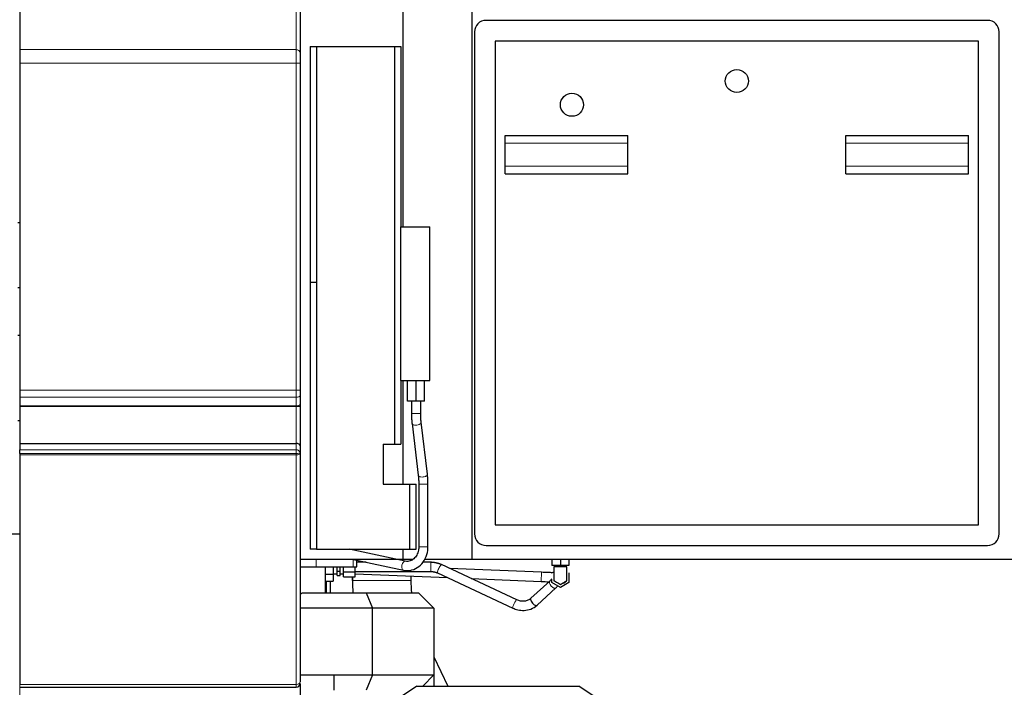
# Model space of a CAD drawing. Header units: inches. Extents: x 0 to 23760, y -13 to 16800.
# Tile 257 of 270: x 20708 to 21992, y 12796 to 13666. Entities that reach past the tile are written whole.
import ezdxf

# ---------------------------------------------------------------- set-up
doc = ezdxf.new("R2010")
doc.units = ezdxf.units.IN
doc.layers.add('1', color=7, linetype='Continuous', true_color=0xffffff)
doc.layers.add('254', color=7, linetype='Continuous', true_color=0xffffff)
doc.styles.add('latin_extended', font='simplex.shx')
doc.dimstyles.get("Standard").update_dxf_attribs({"dimtxt": 0.18, "dimasz": 0.18, "dimexe": 0.18, "dimexo": 0.0625, "dimgap": 0.09, "dimtad": 0, "dimtih": 1, "dimtoh": 1, "dimdec": 4, "dimzin": 0, "dimdsep": 46, "dimtxsty": 'Standard', "dimcen": 0.09, "dimadec": 0, "dimazin": 0, "dimtfac": 1, "dimtdec": 4, "dimtofl": 0, "dimtmove": 0, "dimatfit": 3, "dimfxl": 1, "dimtolj": 1, "dimtzin": 0, "dimarcsym": 0})

# ---------------------------------------------------------------- blocks, each defined once
blk = doc.blocks.new('_U1')
at = {"layer": '254', "color": 3, "linetype": 'Continuous', "lineweight": 13, "transparency": 16777216}
for p, q in [((22615.7, 13489.8), (22615.7, 9822.4)), ((20707.8, 11774.3), (20707.8, 9822.4)), ((22475.7, 9862.4), (20847.8, 9862.4))]:
    blk.add_line(p, q, dxfattribs=at)
at = {"layer": '254', "color": 3, "transparency": 16777216}
for points in [[(20847.8, 9885.7), (20847.8, 9839.1), (20707.8, 9862.4)], [(22475.7, 9839.1), (22475.7, 9885.7), (22615.7, 9862.4)]]:
    blk.add_solid(points, dxfattribs=at)
at = {"layer": 'Defpoints', "color": 0, "transparency": 16777216}
for p in [(22615.7, 13529.8), (20707.8, 11814.3), (20707.8, 9862.4)]:
    blk.add_point(p, dxfattribs=at)
at = {"layer": '254', "color": 2, "lineweight": 13, "transparency": 16777216, "insert": (21428.4, 10072.4), "char_height": 140, "attachment_point": 1, "style": 'latin_extended'}
blk.add_mtext('\\A1;1908', dxfattribs=at)
blk = doc.blocks.new('_U2')
at = {"layer": '254', "color": 3, "linetype": 'Continuous', "lineweight": 13, "transparency": 16777216}
for p, q in [((20707.8, 11946.8), (20707.8, 15299.3)), ((21264.7, 14877), (21264.7, 15299.3)), ((20847.8, 15259.3), (21124.7, 15259.3))]:
    blk.add_line(p, q, dxfattribs=at)
at = {"layer": '254', "color": 3, "transparency": 16777216}
for points in [[(20847.8, 15282.6), (20847.8, 15236), (20707.8, 15259.3)], [(21124.7, 15236), (21124.7, 15282.6), (21264.7, 15259.3)]]:
    blk.add_solid(points, dxfattribs=at)
at = {"layer": 'Defpoints', "color": 0, "transparency": 16777216}
for p in [(21264.7, 15259.3), (21264.7, 14837), (20707.8, 11906.8)]:
    blk.add_point(p, dxfattribs=at)
at = {"layer": '254', "color": 2, "lineweight": 13, "transparency": 16777216, "insert": (20806.2, 15469.3), "char_height": 140, "attachment_point": 1, "style": 'latin_extended'}
blk.add_mtext('\\A1;557', dxfattribs=at)

msp = doc.modelspace()

# ---------------------------------------------------------------- linework, layer by layer
at = {"layer": '1', "color": 2, "linetype": 'Continuous', "lineweight": 25}
for p, q in [((20707.766, 13909.832), (20707.766, 13626.694)), ((21073.266, 13827.993), (21073.266, 13622.259)), ((21207.766, 13395.817), (21207.766, 13837.801)), ((21297.766, 12962.802), (21297.766, 13788.802)), ((21969.766, 13664.802), (21315.766, 13664.802)), ((21300.766, 13649.802), (21300.766, 12995.802)), ((21984.766, 12995.802), (21984.766, 13649.802)), ((21957.766, 13637.802), (21327.766, 13637.802)), ((21327.766, 13637.802), (21327.766, 13007.802)), ((21957.766, 13007.802), (21957.766, 13637.802)), ((20707.766, 13626.694), (20707.766, 13608.957)), ((21086.562, 13630.802), (21094.562, 13630.802)), ((21086.562, 13630.802), (21086.562, 13323.41)), ((21094.562, 13630.802), (21196.562, 13630.802)), ((21094.562, 13630.802), (21094.562, 13323.41)), ((21196.562, 13630.802), (21204.562, 13630.802)), ((21196.562, 13630.802), (21196.562, 13112.802)), ((21204.562, 13630.802), (21204.562, 13395.8)), ((20707.766, 13608.957), (20707.766, 13183.054)), ((21073.266, 13608.957), (21073.266, 13183.054)), ((21340.766, 13504.802), (21340.766, 13514.802)), ((21340.766, 13514.802), (21500.766, 13514.802)), ((21500.766, 13504.802), (21500.766, 13514.802)), ((21784.766, 13504.802), (21784.766, 13514.802)), ((21784.766, 13514.802), (21944.766, 13514.802)), ((21944.766, 13504.802), (21944.766, 13514.802)), ((21340.766, 13474.802), (21340.766, 13504.802)), ((21500.766, 13474.802), (21500.766, 13504.802)), ((21784.766, 13474.802), (21784.766, 13504.802)), ((21944.766, 13474.802), (21944.766, 13504.802)), ((21340.766, 13464.802), (21340.766, 13474.802)), ((21500.766, 13464.802), (21500.766, 13474.802)), ((21784.766, 13464.802), (21784.766, 13474.802)), ((21944.766, 13464.802), (21944.766, 13474.802)), ((21340.766, 13464.802), (21500.766, 13464.802)), ((21784.766, 13464.802), (21944.766, 13464.802)), ((20705.265, 13401.446), (20707.766, 13401.446)), ((21204.562, 13195.806), (21204.562, 13395.806)), ((21204.562, 13395.806), (21242.562, 13395.806)), ((21242.562, 13195.806), (21242.562, 13395.806)), ((20705.265, 13316.871), (20707.766, 13316.871)), ((21086.562, 13323.41), (21086.562, 12975.802)), ((21094.562, 13323.41), (21086.562, 13323.41)), ((21094.562, 13323.41), (21094.562, 12975.802)), ((20705.237, 13254.554), (20707.766, 13254.554)), ((21204.562, 13195.811), (21204.562, 13112.802)), ((21204.562, 13195.806), (21242.562, 13195.806)), ((21207.766, 13060.815), (21207.766, 13195.811)), ((21213.562, 13168.806), (21213.562, 13195.806)), ((21224.562, 13168.806), (21224.562, 13195.806)), ((21235.562, 13168.806), (21235.562, 13195.806)), ((20707.766, 13183.054), (20707.766, 13173.82)), ((20707.766, 13173.82), (20707.766, 13162.578)), ((21073.266, 13176.129), (21073.266, 13164.887)), ((20707.766, 13162.578), (20707.766, 13161.653)), ((20707.766, 13161.653), (20707.766, 13113.6)), ((21073.266, 13161.653), (21073.266, 13110.566)), ((21224.562, 13168.806), (21213.562, 13168.806)), ((21218.561, 13168.806), (21218.561, 13152.659)), ((21235.562, 13168.806), (21224.562, 13168.806)), ((21230.561, 13152.659), (21230.561, 13168.806)), ((20705.237, 13143.677), (20707.766, 13143.677)), ((21219.287, 13139.768), (21227.422, 13072.132)), ((21239.336, 13073.565), (21231.201, 13141.201)), ((20707.766, 13113.6), (20707.766, 13105.536)), ((20707.766, 13113.6), (21068.266, 13113.6)), ((21073.266, 13110.566), (21073.266, 13101.101)), ((21181.562, 13112.802), (21196.562, 13112.802)), ((21181.562, 13112.802), (21181.562, 13060.802)), ((21196.562, 13112.802), (21204.562, 13112.802)), ((20707.766, 13100.645), (20707.766, 13105.536)), ((20707.766, 13098.686), (20707.766, 12799.796)), ((21073.266, 13100.124), (21073.266, 12802.894)), ((21181.562, 13060.802), (21216.562, 13060.802)), ((21216.562, 12975.802), (21216.562, 13060.802)), ((21216.562, 13060.802), (21224.562, 13060.802)), ((21224.562, 12975.802), (21224.562, 13060.802)), ((21228.062, 13060.675), (21228.062, 12978.977)), ((21240.062, 12978.977), (21240.062, 13060.675)), ((21327.766, 13007.802), (21957.766, 13007.802)), ((20697.956, 12995.918), (20707.766, 12995.918)), ((21315.766, 12980.802), (21969.766, 12980.802)), ((21094.562, 12975.802), (21086.562, 12975.802)), ((21094.562, 12975.802), (21216.562, 12975.802)), ((21210.463, 12960.24), (21137.361, 12975.802)), ((21207.766, 12962.802), (21207.766, 12975.804)), ((21216.562, 12975.802), (21224.562, 12975.802)), ((21073.267, 12962.802), (21207.766, 12962.802)), ((21140.797, 12962.802), (21207.965, 12948.503)), ((21147.266, 12952.802), (21147.266, 12961.425)), ((21159.587, 12958.802), (21147.266, 12958.802)), ((21207.766, 12962.802), (21220.523, 12962.802)), ((21210.463, 12960.24), (21210.315, 12960.265)), ((21210.464, 12960.24), (21210.463, 12960.24)), ((21217.808, 12962.803), (21217.808, 12961.211)), ((21243.907, 12958.802), (21233.155, 12958.802)), ((21235.596, 12962.802), (21297.766, 12962.802)), ((21355.776, 12910.01), (21257.55, 12955.793)), ((21297.766, 12962.802), (22009.766, 12962.802)), ((21401.766, 12962.802), (21401.766, 12954.802)), ((21412.766, 12954.802), (21401.766, 12954.802)), ((21406.766, 12954.802), (21406.766, 12952.802)), ((21412.766, 12962.802), (21412.766, 12954.802)), ((21423.766, 12954.802), (21412.766, 12954.802)), ((21418.766, 12952.802), (21418.766, 12954.802)), ((21423.766, 12962.802), (21423.766, 12954.802)), ((21073.265, 12952.802), (21094.424, 12952.802)), ((21094.424, 12952.802), (21142.384, 12952.802)), ((21106.674, 12918.941), (21106.674, 12952.801)), ((21106.674, 12943.564), (21116.266, 12943.564)), ((21116.266, 12952.802), (21116.266, 12943.564)), ((21116.266, 12943.802), (21121.891, 12943.802)), ((21116.266, 12943.564), (21116.266, 12934.326)), ((21121.891, 12947.317), (21121.891, 12952.802)), ((21121.891, 12947.317), (21125.766, 12947.317)), ((21121.891, 12941.832), (21121.891, 12947.317)), ((21121.891, 12941.832), (21125.766, 12941.832)), ((21125.766, 12947.317), (21125.766, 12952.802)), ((21125.766, 12941.832), (21125.766, 12947.317)), ((21125.766, 12943.802), (21129.766, 12943.802)), ((21129.766, 12946.451), (21129.766, 12952.802)), ((21129.766, 12946.451), (21145.266, 12946.451)), ((21129.766, 12940.1), (21129.766, 12946.451)), ((21129.766, 12940.1), (21145.266, 12940.1)), ((21141.724, 12940.101), (21141.724, 12935.139)), ((21141.735, 12935.139), (21141.735, 12940.101)), ((21142.384, 12952.802), (21147.266, 12952.802)), ((21145.266, 12946.451), (21145.266, 12952.802)), ((21145.266, 12946.802), (21243.907, 12946.802)), ((21145.266, 12940.1), (21145.266, 12946.451)), ((21145.268, 12943.876), (21265.386, 12938.901)), ((21217.808, 12940.872), (21217.808, 12935.139)), ((21252.48, 12944.917), (21350.707, 12899.133)), ((21388.036, 12945.831), (21268.277, 12950.791)), ((21401.766, 12945.152), (21404.929, 12946.979)), ((21421.266, 12952.802), (21421.263, 12952.802)), ((21423.766, 12945.152), (21423.766, 12932.451)), ((21106.674, 12934.326), (21116.266, 12934.326)), ((21107.766, 12918.94), (21107.766, 12934.325)), ((21113.083, 12918.941), (21113.083, 12934.325)), ((21296.558, 12937.61), (21387.539, 12933.841)), ((21398.843, 12934.234), (21374.333, 12911.902)), ((21401.766, 12932.451), (21401.766, 12936.11)), ((21412.766, 12926.1), (21401.766, 12932.451)), ((21423.766, 12932.451), (21412.766, 12926.1)), ((21075.921, 12918.941), (21159.482, 12918.941)), ((21159.482, 12918.941), (21227.766, 12918.941)), ((21159.482, 12918.941), (21167.766, 12898.941)), ((21227.766, 12918.941), (21247.766, 12898.941)), ((21382.415, 12903.032), (21406.925, 12925.363)), ((21167.766, 12898.941), (21073.267, 12898.941)), ((21167.766, 12812.127), (21167.766, 12898.941)), ((21247.766, 12898.941), (21167.766, 12898.941)), ((21247.766, 12898.941), (21247.766, 12812.14)), ((21247.767, 12835.737), (21266.006, 12797.573)), ((21073.266, 12812.14), (21117.766, 12812.14)), ((21117.766, 12812.127), (21117.766, 12812.14)), ((21117.766, 12812.127), (21167.766, 12812.127)), ((21117.766, 12792.13), (21117.766, 12812.127)), ((21167.766, 12812.127), (21159.482, 12792.13)), ((21167.766, 12812.127), (21247.766, 12812.14)), ((21247.766, 12812.14), (21233.202, 12797.577)), ((21247.766, 12812.137), (21247.766, 12797.574)), ((21073.266, 12800.994), (21073.266, 12801.024)), ((21073.266, 12800.541), (21073.266, 12491.424)), ((20707.766, 12795.994), (21068.266, 12795.994)), ((21225.571, 12797.577), (21185.971, 12771.177)), ((21225.571, 12797.577), (21436.771, 12797.577)), ((21476.371, 12771.177), (21436.771, 12797.577))]:
    msp.add_line(p, q, dxfattribs=at)
at = {"layer": '1', "color": 110, "linetype": 'Continuous', "lineweight": 13}
for p, q in [((21068.266, 13626.694), (21068.266, 13835.521)), ((20707.766, 13626.694), (21068.266, 13626.694)), ((20707.766, 13608.957), (21068.266, 13608.957)), ((21068.266, 13183.054), (21068.266, 13608.957)), ((21073.266, 13608.957), (21068.266, 13608.957)), ((21340.766, 13504.802), (21500.766, 13504.802)), ((21784.766, 13504.802), (21944.766, 13504.802)), ((21340.766, 13474.802), (21500.766, 13474.802)), ((21784.766, 13474.802), (21944.766, 13474.802)), ((20707.766, 13183.054), (21068.266, 13183.054)), ((20707.766, 13173.82), (21068.266, 13173.82)), ((21073.266, 13183.054), (21068.266, 13183.054)), ((21068.266, 13162.578), (21068.266, 13173.82)), ((20707.766, 13162.578), (21068.266, 13162.578)), ((20707.766, 13161.653), (21068.266, 13161.653)), ((21068.266, 13113.6), (21068.266, 13161.653)), ((21073.266, 13161.653), (21068.266, 13161.653)), ((21221.855, 13152.659), (21218.561, 13152.659)), ((21230.561, 13152.659), (21221.855, 13152.659)), ((21219.287, 13139.769), (21219.287, 13139.768)), ((21068.266, 13105.536), (21068.266, 13113.6)), ((20707.766, 13105.536), (21068.266, 13105.536)), ((21068.266, 13100.645), (20707.766, 13100.645)), ((20707.766, 13098.686), (21068.266, 13098.686)), ((21068.266, 13100.645), (21068.266, 13105.536)), ((21068.266, 12799.796), (21068.266, 13098.686)), ((21227.422, 13072.132), (21227.422, 13072.132)), ((21231.356, 13060.675), (21228.062, 13060.675)), ((21240.062, 13060.675), (21231.356, 13060.675)), ((21231.356, 12978.977), (21228.062, 12978.977)), ((21240.062, 12978.977), (21231.356, 12978.977)), ((21094.424, 12962.802), (21094.424, 12952.802)), ((21142.384, 12962.464), (21142.384, 12952.802)), ((21243.907, 12958.802), (21243.907, 12946.802)), ((21387.539, 12933.841), (21388.036, 12945.831)), ((21217.808, 12935.139), (21141.735, 12935.139)), ((20707.766, 12799.796), (21068.266, 12799.796))]:
    msp.add_line(p, q, dxfattribs=at)
at = {"layer": '1', "color": 2, "linetype": 'Continuous', "lineweight": 25}
for centre in [(21642.766, 13585.802), (21427.766, 13554.802)]:
    msp.add_circle(centre, 15, dxfattribs=at)
for centre, radius, start, end in [((21315.766, 13649.802), 15, 90, 180), ((21969.766, 13649.802), 15, 0, 90), ((21315.766, 12995.802), 15, 180, 270), ((21969.766, 12995.802), 15, 270, 0), ((21412.766, 12939.802), 9, 281.941875, 321.800625), ((21032.766, 12978.942), 73.908, 303.228249, 305.725832)]:
    msp.add_arc(centre, radius, start, end, dxfattribs=at)
at = {"layer": '1', "color": 110, "linetype": 'Continuous', "lineweight": 13}
for centre, major_axis, ratio, start_param, end_param in [((21068.266, 13622.259), (5, 0), 0.88701083, 0, 1.57079633), ((21068.266, 13176.129), (5, 0), 0.46174861, 4.71238898, 6.28318531), ((21068.266, 13164.887), (5, 0), 0.4617486, 4.71238898, 6.28318531), ((21225.244, 13140.485), (-5.957, -0.716), 0.4754858, 0, 1.07257201), ((21225.244, 13140.485), (-5.957, -0.716), 0.4754858, 1.07257201, 3.14867389), ((21068.266, 13101.101), (5, 0), 0.88701108, 0, 1.57079633), ((21068.266, 13101.101), (5, 0), 0.09109019, 4.71238898, 6.28318531), ((21068.266, 13100.124), (-5, 0), 0.28755689, 1.57079633, 3.14159265), ((21233.379, 13072.849), (-5.957, -0.716), 0.4754858, 0, 1.07257201), ((21233.379, 13072.849), (-5.957, -0.716), 0.4754858, 1.07257201, 3.14160529), ((21209.214, 12954.371), (1.249, 5.868), 0.52713226, 1.77983203, 3.14161427), ((21209.214, 12954.371), (1.249, 5.868), 0.52713226, 0.04763639, 1.77983203), ((21255.015, 12950.355), (-2.535, -5.438), 0.1518423, 3.14159265, 6.28318531), ((21402.884, 12929.798), (4.041, -4.435), 0.46528538, 3.14159265, 6.28171268), ((21353.241, 12904.571), (-2.535, -5.438), 0.1518423, 3.14159265, 6.26934266), ((21068.266, 12802.894), (-5, 0), 0.61961812, 1.57079633, 3.14159265)]:
    msp.add_ellipse(centre, major_axis=major_axis, ratio=ratio, start_param=start_param, end_param=end_param, dxfattribs=at)
at = {"layer": '1', "color": 2, "linetype": 'Continuous', "lineweight": 25}
for centre, major_axis, ratio, start_param, end_param in [((21068.266, 13110.566), (5, 0), 0.60681526, 0, 1.57079633), ((21379.757, 12935.139), (0, 238.037), 0.99998523, 1.57079633, 1.6388977), ((21379.768, 12935.139), (0, -238.037), 0.99998523, 4.71238898, 4.78049036), ((21379.768, 12935.139), (0, 161.963), 0.99998523, 1.57079633, 1.67097), ((21378.374, 12907.467), (4.041, -4.435), 0.46528538, 3.14159265, 6.28318531), ((21068.266, 12800.994), (-5, 0), 0.99999985, 1.57461583, 3.14170735)]:
    msp.add_ellipse(centre, major_axis=major_axis, ratio=ratio, start_param=start_param, end_param=end_param, dxfattribs=at)
at = {"layer": '1', "color": 110, "linetype": 'Continuous', "lineweight": 13}
for points, knots in [([(21068.266, 13608.957), (21068.266, 13609.415), (21068.266, 13609.871), (21068.266, 13610.778), (21068.266, 13611.679), (21068.266, 13613.015), (21068.266, 13613.896), (21068.266, 13614.552), (21068.266, 13614.771), (21068.266, 13615.097), (21068.266, 13615.26), (21068.266, 13615.422), (21068.266, 13615.531), (21068.266, 13615.585), (21068.266, 13616.071), (21068.266, 13616.495), (21068.266, 13617.328), (21068.266, 13618.146), (21068.266, 13619.329), (21068.266, 13620.088), (21068.266, 13620.646), (21068.266, 13620.922), (21068.266, 13621.193), (21068.266, 13621.374), (21068.266, 13621.463), (21068.266, 13621.908), (21068.266, 13622.252), (21068.266, 13622.916), (21068.266, 13623.558), (21068.266, 13624.451), (21068.266, 13625.001), (21068.266, 13625.396), (21068.266, 13625.589), (21068.266, 13625.775), (21068.266, 13625.898), (21068.266, 13625.958), (21068.266, 13626.257), (21068.266, 13626.483), (21068.266, 13626.694)], [0, 0, 0, 0, 0.0625, 0.0625, 0.125, 0.1875, 0.25, 0.25, 0.28125, 0.28125, 0.296875, 0.3046875, 0.3046875, 0.3125, 0.3125, 0.375, 0.375, 0.4375, 0.5, 0.5625, 0.5625, 0.59375, 0.609375, 0.609375, 0.625, 0.625, 0.6875, 0.6875, 0.75, 0.8125, 0.875, 0.875, 0.90625, 0.921875, 0.921875, 0.9375, 0.9375, 1, 1, 1, 1]), ([(21068.266, 13173.82), (21068.266, 13174.178), (21068.266, 13174.9), (21068.266, 13176.005), (21068.266, 13177.132), (21068.266, 13178.281), (21068.266, 13179.062), (21068.266, 13179.653), (21068.266, 13179.85), (21068.266, 13180.149), (21068.266, 13180.248), (21068.266, 13180.448), (21068.266, 13180.947), (21068.266, 13181.847), (21068.266, 13182.651), (21068.266, 13183.054)], [0, 0, 0, 0, 0.125, 0.25, 0.375, 0.5, 0.625, 0.625, 0.6875, 0.6875, 0.71875, 0.71875, 0.75, 0.875, 1, 1, 1, 1]), ([(21068.266, 13161.653), (21068.266, 13161.734), (21068.266, 13161.814), (21068.266, 13161.972), (21068.266, 13162.05), (21068.266, 13162.166), (21068.266, 13162.205), (21068.266, 13162.281), (21068.266, 13162.32), (21068.266, 13162.433), (21068.266, 13162.506), (21068.266, 13162.578)], [0, 0, 0, 0, 0.25, 0.25, 0.5, 0.5, 0.625, 0.625, 0.75, 0.75, 1, 1, 1, 1]), ([(21068.266, 13098.686), (21068.266, 13098.691), (21068.266, 13098.696), (21068.266, 13098.706), (21068.266, 13098.721), (21068.266, 13098.756), (21068.266, 13098.826), (21068.266, 13098.967), (21068.266, 13099.25), (21068.266, 13099.819), (21068.266, 13100.313), (21068.266, 13100.645)], [0, 0, 0, 0, 0.0078125, 0.0078125, 0.015625, 0.03125, 0.0625, 0.125, 0.25, 0.5, 1, 1, 1, 1]), ([(21421.263, 12952.802), (21421.263, 12951.076), (21421.263, 12947.624), (21421.263, 12943.742), (21421.263, 12941.261), (21421.263, 12940.394), (21421.263, 12939.888), (21421.263, 12939.541), (21421.263, 12939.11), (21421.263, 12937.751), (21421.263, 12936.612), (21421.263, 12935.488), (21421.263, 12935.092), (21421.263, 12934.933), (21421.263, 12934.9), (21421.263, 12934.894), (21421.263, 12934.895), (21421.263, 12934.897), (21421.263, 12934.896), (21421.263, 12934.896), (21421.263, 12934.896), (21421.263, 12934.896)], [0, 0, 0, 0, 0.14207169, 0.28414338, 0.31966131, 0.34629975, 0.35517923, 0.36405871, 0.39069715, 0.42621508, 0.56828677, 0.63932261, 0.71035846, 0.74587638, 0.77251482, 0.78139431, 0.79027379, 0.81691223, 0.85243015, 0.99450184, 1, 1, 1, 1]), ([(21068.266, 12795.994), (21068.266, 12795.994), (21068.266, 12796.006), (21068.266, 12796.045), (21068.266, 12796.111), (21068.266, 12796.154), (21068.266, 12796.221), (21068.266, 12796.235), (21068.266, 12796.264), (21068.266, 12796.279), (21068.266, 12796.326), (21068.266, 12796.36), (21068.266, 12796.469), (21068.266, 12796.632), (21068.266, 12796.932), (21068.266, 12797.168), (21068.266, 12797.359), (21068.266, 12797.425), (21068.266, 12797.527), (21068.266, 12797.562), (21068.266, 12797.633), (21068.266, 12797.668), (21068.266, 12798.284), (21068.266, 12798.98), (21068.266, 12799.796)], [0, 0, 0, 0, 0.05792939, 0.14357217, 0.14357217, 0.22921496, 0.22921496, 0.25062565, 0.25062565, 0.27203635, 0.27203635, 0.31485774, 0.31485774, 0.40050052, 0.4861433, 0.57178609, 0.57178609, 0.61460748, 0.61460748, 0.63601817, 0.63601817, 0.65742887, 0.65742887, 1, 1, 1, 1])]:
    msp.add_open_spline(points, degree=3, knots=knots, dxfattribs=at)
at = {"layer": '1', "color": 2, "linetype": 'Continuous', "lineweight": 25}
for points, knots in [([(21073.266, 13622.259), (21073.266, 13622.1), (21073.266, 13621.931), (21073.266, 13621.707), (21073.266, 13621.662), (21073.266, 13621.57), (21073.266, 13621.43), (21073.266, 13621.285), (21073.266, 13620.989), (21073.266, 13620.577), (21073.266, 13619.907), (21073.266, 13619.185), (21073.266, 13618.67), (21073.266, 13618.336), (21073.266, 13618.269), (21073.266, 13618.134), (21073.266, 13617.93), (21073.266, 13617.723), (21073.266, 13617.305), (21073.266, 13616.736), (21073.266, 13615.849), (21073.266, 13615.235), (21073.266, 13614.61), (21073.266, 13614.292), (21073.266, 13613.887), (21073.266, 13613.806), (21073.266, 13613.643), (21073.266, 13613.399), (21073.266, 13613.153), (21073.266, 13612.661), (21073.266, 13612), (21073.266, 13610.998), (21073.266, 13610.322), (21073.266, 13609.643), (21073.266, 13609.301), (21073.266, 13608.957)], [0, 0, 0, 0, 0.0625, 0.0625, 0.078125, 0.078125, 0.09375, 0.125, 0.125, 0.1875, 0.25, 0.3125, 0.375, 0.375, 0.390625, 0.390625, 0.40625, 0.4375, 0.4375, 0.5, 0.5625, 0.625, 0.625, 0.6875, 0.6875, 0.703125, 0.703125, 0.71875, 0.75, 0.75, 0.8125, 0.875, 0.9375, 0.9375, 1, 1, 1, 1]), ([(21073.266, 13183.054), (21073.266, 13182.45), (21073.266, 13181.848), (21073.266, 13181.174), (21073.266, 13181.099), (21073.266, 13180.95), (21073.266, 13180.875), (21073.266, 13180.651), (21073.266, 13180.503), (21073.266, 13180.06), (21073.266, 13179.767), (21073.266, 13178.897), (21073.266, 13178.328), (21073.266, 13177.491), (21073.266, 13176.939), (21073.266, 13176.397), (21073.266, 13176.129)], [0, 0, 0, 0, 0.25, 0.25, 0.28125, 0.28125, 0.3125, 0.3125, 0.375, 0.375, 0.5, 0.5, 0.75, 0.75, 0.875, 1, 1, 1, 1]), ([(21073.266, 13164.887), (21073.266, 13164.636), (21073.266, 13164.379), (21073.266, 13164.05), (21073.266, 13163.983), (21073.266, 13163.85), (21073.266, 13163.649), (21073.266, 13163.447), (21073.266, 13163.041), (21073.266, 13162.767), (21073.266, 13162.214), (21073.266, 13161.935), (21073.266, 13161.653)], [0, 0, 0, 0, 0.25, 0.25, 0.3125, 0.3125, 0.375, 0.5, 0.5, 0.75, 0.75, 1, 1, 1, 1]), ([(21073.266, 13101.101), (21073.266, 13100.935), (21073.266, 13100.771), (21073.266, 13100.445), (21073.266, 13100.284), (21073.266, 13100.124)], [0, 0, 0, 0, 0.5, 0.5, 1, 1, 1, 1]), ([(21207.965, 12948.503), (21210.136, 12948.053), (21215.497, 12947.639), (21224.215, 12950.006), (21232.478, 12956.463), (21238.217, 12965.886), (21239.951, 12974), (21240.062, 12978.365), (21240.062, 12978.977)], [0, 0, 0, 0, 0.13395168, 0.33700725, 0.54262774, 0.75399963, 0.96572196, 1, 1, 1, 1]), ([(21228.062, 12978.977), (21228.054, 12977.417), (21227.698, 12973.672), (21225.641, 12967.959), (21221.725, 12963.047), (21216.421, 12960.009), (21212.644, 12959.79), (21210.463, 12960.24)], [0, 0, 0, 0, 0.13361005, 0.33394144, 0.53667288, 0.74415719, 1, 1, 1, 1]), ([(21402.591, 12945.22), (21400.852, 12945.294), (21396.194, 12945.496), (21391.203, 12945.701), (21388.036, 12945.831)], [0, 0, 0, 0, 0.40455629, 1, 1, 1, 1]), ([(21404.266, 12944.791), (21404.266, 12943.116), (21404.266, 12940.921), (21404.266, 12938.141), (21404.266, 12936.763), (21404.27, 12935.814), (21404.26, 12935.269), (21404.268, 12935.046), (21404.268, 12934.977), (21404.263, 12934.94), (21404.271, 12934.903), (21404.321, 12934.88), (21404.386, 12934.836), (21404.963, 12934.47), (21406.157, 12933.819), (21408.74, 12932.3), (21410.855, 12931.109), (21412.213, 12930.294), (21412.632, 12930.07), (21412.734, 12930.001), (21412.765, 12929.99), (21412.783, 12929.992), (21412.799, 12930.006), (21412.826, 12930.024), (21412.867, 12930.047), (21412.94, 12930.085), (21413.071, 12930.16), (21413.308, 12930.3), (21413.746, 12930.555), (21414.572, 12931.028), (21416.135, 12931.933), (21417.936, 12932.971), (21419.528, 12933.891), (21420.379, 12934.382), (21420.818, 12934.635), (21421.04, 12934.764), (21421.153, 12934.828), (21421.209, 12934.863), (21421.24, 12934.876), (21421.255, 12934.886), (21421.261, 12934.892), (21421.263, 12934.896)], [0, 0, 0, 0, 0.1609901, 0.21413833, 0.26058874, 0.30723516, 0.32979791, 0.33521287, 0.3379289, 0.33929842, 0.33994588, 0.34346633, 0.34631283, 0.35140217, 0.44120444, 0.53098974, 0.63989236, 0.67413858, 0.68315931, 0.68544365, 0.68595917, 0.68620916, 0.68716435, 0.68794321, 0.68928633, 0.69164068, 0.69592433, 0.70376224, 0.71806778, 0.74456037, 0.79521331, 0.89144206, 0.94418629, 0.97171919, 0.98577188, 0.99287494, 0.99643713, 0.99822889, 0.9991721, 0.99960474, 1, 1, 1, 1]), ([(21421.263, 12952.802), (21421.255, 12952.802), (21421.213, 12952.802), (21421.151, 12952.802), (21421.033, 12952.802), (21420.802, 12952.802), (21420.336, 12952.802), (21419.407, 12952.802), (21417.547, 12952.802), (21415.688, 12952.802), (21414.094, 12952.802), (21413.496, 12952.802), (21413.098, 12952.802), (21412.932, 12952.802), (21412.824, 12952.802), (21412.774, 12952.802), (21412.741, 12952.802), (21412.65, 12952.802), (21412.301, 12952.802), (21410.907, 12952.802), (21408.513, 12952.802), (21406.132, 12952.802), (21404.726, 12952.802), (21404.385, 12952.802), (21404.289, 12952.802), (21404.262, 12952.802), (21404.27, 12952.802), (21404.263, 12952.802), (21404.263, 12952.802), (21404.268, 12952.802), (21404.267, 12952.802), (21404.266, 12952.802)], [0, 0, 0, 0, 0.00272049, 0.00544098, 0.01088196, 0.02176393, 0.04352785, 0.08705571, 0.17411141, 0.34822282, 0.39175067, 0.43527853, 0.44616049, 0.45704245, 0.46248343, 0.46384368, 0.46520393, 0.46792442, 0.47880638, 0.52233423, 0.69644564, 0.87055705, 0.91408491, 0.92496687, 0.92768736, 0.9290476, 0.93040785, 0.93584883, 0.94673079, 0.95761276, 1, 1, 1, 1]), ([(21421.263, 12934.896), (21421.265, 12934.799), (21421.266, 12935.028), (21421.266, 12935.76), (21421.266, 12936.329), (21421.266, 12936.95), (21421.266, 12937.595), (21421.266, 12938.264), (21421.266, 12940.752), (21421.266, 12945.568), (21421.266, 12950.211), (21421.266, 12952.802)], [0, 0, 0, 0, 0.14964866, 0.19099548, 0.22906504, 0.26710866, 0.30005471, 0.32867138, 0.35914453, 0.64185722, 1, 1, 1, 1]), ([(21387.539, 12933.841), (21389.328, 12933.767), (21392.663, 12933.629), (21396.111, 12933.487), (21397.785, 12933.418), (21397.998, 12933.41)], [0, 0, 0, 0, 0.48759282, 0.93410594, 1, 1, 1, 1]), ([(21404.266, 12938.571), (21404.266, 12938.163), (21404.266, 12937.449), (21404.266, 12936.428), (21404.269, 12935.739), (21404.263, 12935.276), (21404.263, 12935.084), (21404.27, 12934.964), (21404.262, 12934.901), (21404.289, 12934.879), (21404.385, 12934.829), (21404.726, 12934.623), (21406.132, 12933.825), (21408.513, 12932.435), (21410.907, 12931.068), (21412.301, 12930.25), (21412.65, 12930.057), (21412.741, 12929.999), (21412.774, 12929.987), (21412.824, 12930.025), (21412.932, 12930.08), (21413.098, 12930.175), (21413.496, 12930.411), (21414.094, 12930.753), (21415.688, 12931.674), (21417.547, 12932.747), (21419.407, 12933.82), (21420.336, 12934.358), (21420.802, 12934.625), (21421.033, 12934.76), (21421.151, 12934.826), (21421.213, 12934.867), (21421.255, 12934.881), (21421.263, 12934.896)], [0, 0, 0, 0, 0.0524695, 0.09194994, 0.13143038, 0.14130049, 0.15117059, 0.15610565, 0.15733941, 0.15857318, 0.1610407, 0.17091081, 0.21039125, 0.368313, 0.52623475, 0.56571519, 0.5755853, 0.57805282, 0.57928659, 0.58052035, 0.58545541, 0.59532552, 0.60519563, 0.64467606, 0.6841565, 0.84207825, 0.92103913, 0.96051956, 0.98025978, 0.99012989, 0.99506495, 0.99753247, 1, 1, 1, 1]), ([(21350.696, 12899.139), (21352.86, 12898.145), (21357.624, 12896.529), (21365.721, 12895.756), (21374.652, 12897.597), (21379.876, 12900.788), (21382.407, 12903.024)], [0, 0, 0, 0, 0.19970932, 0.43466104, 0.70145157, 1, 1, 1, 1]), ([(21374.341, 12911.909), (21373.185, 12910.85), (21370.646, 12909.18), (21365.965, 12907.961), (21360.851, 12908.128), (21357.494, 12909.21), (21355.787, 12910.004)], [0, 0, 0, 0, 0.24878433, 0.49584842, 0.74512176, 1, 1, 1, 1])]:
    msp.add_open_spline(points, degree=3, knots=knots, dxfattribs=at)
for points, degree in [([(21218.561, 13152.659), (21218.565, 13145.849), (21219.287, 13139.768)], 2), ([(21231.201, 13141.201), (21230.57, 13146.48), (21230.561, 13152.659)], 2), ([(20707.766, 13100.645), (20707.766, 13099.985), (20707.766, 13099.332), (20707.766, 13098.686)], 3), ([(21227.422, 13072.132), (21228.053, 13066.853), (21228.062, 13060.675)], 2), ([(21240.062, 13060.675), (21240.058, 13067.485), (21239.336, 13073.565)], 2), ([(21257.551, 12955.793), (21251.073, 12958.708), (21243.907, 12958.802)], 2), ([(21243.907, 12946.802), (21248.449, 12946.852), (21252.479, 12944.917)], 2), ([(21404.266, 12952.802), (21404.266, 12948.794), (21404.266, 12944.791)], 2), ([(21401.476, 12936.833), (21400.556, 12936.002), (21399.673, 12935.15), (21398.843, 12934.234)], 3), ([(21406.925, 12925.363), (21407.812, 12926.453), (21408.655, 12927.422), (21409.332, 12928.327)], 3)]:
    msp.add_open_spline(points, degree=degree, dxfattribs=at)

# ---------------------------------------------------------------- dimensions: what is measured, and where the dimension line sits
at = {"layer": '254', "color": 2, "linetype": 'Continuous', "lineweight": 13}
for base, p1, p2, picture, middle in [((21264.66, 15259.302), (20707.766, 11906.802), (21264.66, 14837.037), '_U2', (20986.213, 15259.302)), ((20707.766, 9862.408), (22615.746, 13529.802), (20707.766, 11814.302), '_U1', (21661.756, 9862.408))]:
    dim = msp.add_linear_dim(base=base, p1=p1, p2=p2, dimstyle='Standard', override={"dimscale": 40, "dimtxt": 3.5, "dimasz": 3.5, "dimexe": 1, "dimexo": 1, "dimgap": 1.75, "dimtad": 1, "dimtih": 1, "dimtoh": 0, "dimdec": 0, "dimlfac": 1, "dimzin": 8, "dimdsep": 46, "dimlunit": 2, "dimtxsty": 'latin_extended', "dimsah": 1, "dimse1": 0, "dimse2": 0, "dimsd1": 0, "dimsd2": 0, "dimclrd": 3, "dimclre": 3, "dimclrt": 2, "dimtol": 0, "dimtm": -0.1, "dimtfac": 0.714286, "dimtdec": 3, "dimtofl": 1, "dimtmove": 0, "dimtzin": 8, "dimlwd": 13, "dimlwe": 13}, dxfattribs=at)
    dim.commit()
    dim.dimension.update_dxf_attribs({"geometry": picture, "text_midpoint": middle, "dimtype": 160})

doc.saveas('drawing.dxf')
